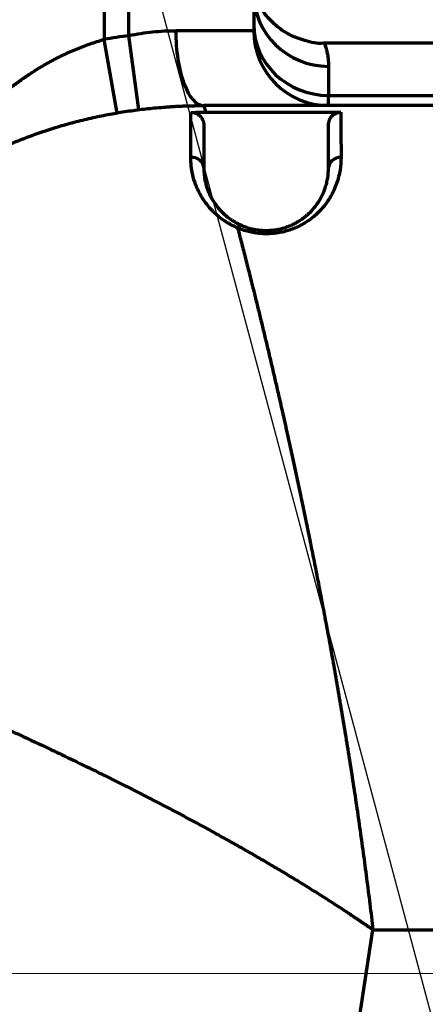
# Model space of a CAD drawing. Header units: millimetres. Extents: x -170 to 6906, y -2212 to 4257.
# Tile 316 of 440: x 4875 to 4908, y 3365 to 3444. Entities that reach past the tile are written whole.
import ezdxf

# ---------------------------------------------------------------- set-up
doc = ezdxf.new("R2010")
doc.units = ezdxf.units.MM
doc.layers.add('1', color=7, linetype='Continuous', true_color=0xffffff)
doc.styles.add('PC_TEXTSTYLE', font='ISOCP.SHX', dxfattribs={"width": 0.707, "bigfont": 'GBCBIG.SHX'})
doc.dimstyles.new('GB_DIMSTYLE', dxfattribs={"dimtxt": 50, "dimasz": 40, "dimexe": 1, "dimexo": 0, "dimgap": 1.5, "dimtad": 1, "dimdec": 1, "dimdsep": 46, "dimtxsty": 'PC_TEXTSTYLE', "dimcen": 0, "dimclrd": 256, "dimclrt": 3, "dimadec": 1, "dimazin": 2, "dimtp": 0.1, "dimtm": 0.1, "dimtfac": 0.71, "dimtdec": 1, "dimtmove": 0, "dimatfit": 3, "dimfxl": 1, "dimtfill": 1, "dimarcsym": 0})

# ---------------------------------------------------------------- blocks, each defined once
blk = doc.blocks.new('*D25')
at = {"color": 0, "lineweight": -2, "transparency": 16777216}
blk.add_line((4947.383, 3217.261), (4828.363, 3661.449), dxfattribs=at)
at = {"lineweight": -2, "transparency": 16777216}
blk.add_arc((5091.35, 2679.97), 1015.102, 107.25788, 142.74212, dxfattribs=at)
at = {"lineweight": 18, "transparency": 16777216}
for points in [[(4788.345, 3655.775), (4792.049, 3642.967), (4828.622, 3660.483)], [(4288.796, 3290.585), (4278.026, 3298.447), (4259.827, 3262.208)]]:
    blk.add_solid(points, dxfattribs=at)
at = {"layer": 'Defpoints', "color": 0, "lineweight": 18, "transparency": 16777216}
for p in [(3750.203, 3619.051), (4609.582, 3573.464), (4947.383, 3217.261), (4635.7, 2999.019), (5227.164, 2173.103)]:
    blk.add_point(p, dxfattribs=at)
at = {"color": 3, "lineweight": 18, "transparency": 16777216, "insert": (4493.911, 3533.2), "char_height": 50, "attachment_point": 5, "rotation": 35, "style": 'PC_TEXTSTYLE', "bg_fill": 3, "box_fill_scale": 1.1, "bg_fill_color": 256, "bg_fill_true_color": 13158600, "bg_fill_transparency": 0}
blk.add_mtext('40°', dxfattribs=at)
blk = doc.blocks.new('*D33')
at = {"color": 0, "lineweight": -2, "transparency": 16777216}
for p, q in [((4751.825, 3164.862), (4751.825, 3764.77)), ((5832.834, 3367.249), (5832.834, 3764.77))]:
    blk.add_line(p, q, dxfattribs=at)
at = {"lineweight": -2, "transparency": 16777216}
blk.add_line((4791.825, 3763.77), (5792.834, 3763.77), dxfattribs=at)
at = {"lineweight": 18, "transparency": 16777216}
for points in [[(4791.825, 3770.437), (4791.825, 3757.104), (4751.825, 3763.77)], [(5792.834, 3770.437), (5792.834, 3757.104), (5832.834, 3763.77)]]:
    blk.add_solid(points, dxfattribs=at)
at = {"layer": 'Defpoints', "color": 0, "lineweight": 18, "transparency": 16777216}
for p in [(5832.834, 3763.77), (5832.834, 3367.249), (4751.825, 3164.862)]:
    blk.add_point(p, dxfattribs=at)
at = {"color": 3, "lineweight": 18, "transparency": 16777216, "insert": (5292.329, 3790.27), "char_height": 50, "attachment_point": 5, "style": 'PC_TEXTSTYLE', "bg_fill": 3, "box_fill_scale": 1.1, "bg_fill_color": 256, "bg_fill_true_color": 13158600, "bg_fill_transparency": 0}
blk.add_mtext('1081', dxfattribs=at)
blk = doc.blocks.new('*D38')
at = {"color": 0, "lineweight": -2, "transparency": 16777216}
for p, q in [((4755.302, 4257.336), (6889.031, 4257.336)), ((4772.437, 1877.862), (6889.031, 1877.862))]:
    blk.add_line(p, q, dxfattribs=at)
at = {"lineweight": -2, "transparency": 16777216}
blk.add_line((6888.031, 1917.862), (6888.031, 4217.336), dxfattribs=at)
at = {"lineweight": 18, "transparency": 16777216}
for points in [[(6881.365, 4217.336), (6894.698, 4217.336), (6888.031, 4257.336)], [(6881.365, 1917.862), (6894.698, 1917.862), (6888.031, 1877.862)]]:
    blk.add_solid(points, dxfattribs=at)
at = {"layer": 'Defpoints', "color": 0, "lineweight": 18, "transparency": 16777216}
for p in [(4755.302, 4257.336), (6888.031, 4257.336), (4772.437, 1877.862)]:
    blk.add_point(p, dxfattribs=at)
at = {"color": 3, "lineweight": 18, "transparency": 16777216, "insert": (6861.526, 3067.599), "char_height": 50, "attachment_point": 5, "rotation": 90, "style": 'PC_TEXTSTYLE', "bg_fill": 3, "box_fill_scale": 1.1, "bg_fill_color": 256, "bg_fill_true_color": 13158600, "bg_fill_transparency": 0}
blk.add_mtext('2379.5', dxfattribs=at)

msp = doc.modelspace()

# ---------------------------------------------------------------- linework, layer by layer
at = {"color": 4, "lineweight": 18}
msp.add_line((5832.817, 3367.319), (4751.825, 3367.319), dxfattribs=at)
at = {"lineweight": 18}
for centre, radius, start, end in [((4755.302, 2404.862), 1852.475, 311.274383, 162.653701), ((3985.039, 2522.612), 1121.305, 16.055797, 102.088982)]:
    msp.add_arc(centre, radius, start, end, dxfattribs=at)
at = {"layer": '1', "color": 0, "linetype": 'Continuous', "lineweight": 70}
for p, q in [((4881.825, 3445.862), (4881.825, 3442.161)), ((4883.825, 3442.469), (4883.825, 3445.862)), ((4893.825, 3445.862), (4893.825, 3442.862)), ((4884.607, 3436.52), (4883.825, 3442.469)), ((4893.825, 3442.862), (4887.575, 3442.862)), ((4882.868, 3436.252), (4881.825, 3442.161)), ((4936.142, 3441.862), (4899.507, 3441.862)), ((4899.825, 3440.006), (4899.825, 3437.677)), ((4899.825, 3437.677), (4935.825, 3437.677)), ((4899.825, 3436.862), (4899.825, 3437.677)), ((4937.825, 3436.862), (4889.825, 3436.862)), ((4897.57, 3333.012), (4903.39, 3370.837)), ((4903.39, 3370.837), (4945.89, 3370.837))]:
    msp.add_line(p, q, dxfattribs=at)
for centre, radius, start, end in [((4889.825, 3396.862), 46, 97.49472, 100.01541), ((4899.825, 3442.862), 6, 180, 270)]:
    msp.add_arc(centre, radius, start, end, dxfattribs=at)
for centre, major_axis, ratio, start_param, end_param in [((4899.825, 3445.862), (6, 0), 0.975904, 3.141593, 4.712389), ((4899.825, 3443.351), (6, 0), 0.945652, 3.141593, 4.712389), ((4889.825, 3442.862), (0, 6), 0.375, 1.570796, 3.141593), ((4888.825, 3431.862), (1, 0), 0.863721, 0, 1.616906), ((4900.825, 3431.862), (-1, 0), 0.859507, 4.708162, 6.283185)]:
    msp.add_ellipse(centre, major_axis=major_axis, ratio=ratio, start_param=start_param, end_param=end_param, dxfattribs=at)
for points, degree, knots in [([(4899.495, 3441.873), (4899.469, 3441.869), (4898.943, 3441.794), (4897.963, 3442.026), (4896.724, 3442.482), (4895.768, 3443.114), (4895.089, 3443.752), (4894.671, 3444.272), (4894.426, 3444.634), (4894.24, 3444.95), (4894.082, 3445.264), (4893.945, 3445.592), (4893.878, 3445.822), (4893.87, 3445.866), (4893.869, 3445.87)], 3, [0, 0, 0, 0, 0.005365, 0.10626, 0.194292, 0.270782, 0.335576, 0.385757, 0.426176, 0.476492, 0.565742, 0.713898, 0.970242, 1, 1, 1, 1]), ([(4883.825, 3442.469), (4884.143, 3442.536), (4884.461, 3442.594), (4885.092, 3442.693), (4885.407, 3442.734), (4886.033, 3442.798), (4886.344, 3442.822), (4886.732, 3442.842), (4886.809, 3442.846), (4886.964, 3442.852), (4887.041, 3442.854), (4887.272, 3442.86), (4887.424, 3442.862), (4887.575, 3442.862)], 3, [0, 0, 0, 0, 0.25, 0.25, 0.5, 0.5, 0.75, 0.75, 0.8125, 0.8125, 0.875, 0.875, 1, 1, 1, 1]), ([(4874.273, 3438.246), (4874.502, 3438.424), (4874.743, 3438.605), (4875.124, 3438.88), (4875.253, 3438.972), (4875.453, 3439.111), (4875.554, 3439.18), (4875.657, 3439.25), (4875.726, 3439.296), (4875.761, 3439.319), (4876.074, 3439.528), (4876.362, 3439.711), (4876.958, 3440.071), (4877.266, 3440.248), (4877.901, 3440.593), (4878.229, 3440.762), (4878.654, 3440.965), (4878.74, 3441.006), (4878.869, 3441.066), (4878.913, 3441.086), (4878.999, 3441.125), (4879.217, 3441.223), (4879.437, 3441.318), (4879.97, 3441.539), (4880.332, 3441.677), (4881.068, 3441.934), (4881.443, 3442.053), (4881.825, 3442.161)], 3, [0, 0, 0, 0, 0.125, 0.125, 0.1875, 0.1875, 0.21875, 0.234375, 0.234375, 0.25, 0.25, 0.375, 0.375, 0.5, 0.5, 0.625, 0.625, 0.65625, 0.65625, 0.671875, 0.671875, 0.6875, 0.75, 0.75, 0.875, 0.875, 1, 1, 1, 1]), ([(4899.482, 3441.862), (4899.482, 3441.862), (4899.482, 3441.862), (4899.482, 3441.862), (4899.485, 3441.852), (4899.5, 3441.813), (4899.511, 3441.783), (4899.539, 3441.706), (4899.555, 3441.657), (4899.593, 3441.541), (4899.613, 3441.473), (4899.656, 3441.319), (4899.701, 3441.145), (4899.742, 3440.933), (4899.779, 3440.701), (4899.795, 3440.576), (4899.818, 3440.306), (4899.825, 3440.161), (4899.825, 3440.006)], 3, [0, 0, 0, 0, 0.001955, 0.001955, 0.126711, 0.126711, 0.251466, 0.251466, 0.376222, 0.376222, 0.500977, 0.500977, 0.625733, 0.750489, 0.750489, 0.875244, 0.875244, 1, 1, 1, 1]), ([(4864.49, 3427.816), (4866.298, 3429.32), (4870.781, 3432.52), (4875.805, 3434.917), (4881.188, 3436.358), (4886.687, 3436.862), (4889.825, 3436.862)], 5, [0, 0, 0, 0, 0, 0, 0.428141, 1, 1, 1, 1, 1, 1]), ([(4888.779, 3432.725), (4888.779, 3432.93), (4888.78, 3433.129), (4888.781, 3433.419), (4888.781, 3433.514), (4888.782, 3433.655), (4888.782, 3433.701), (4888.783, 3433.793), (4888.784, 3434.203), (4888.786, 3434.577), (4888.789, 3435.183), (4888.79, 3435.456), (4888.793, 3435.936), (4888.795, 3436.142), (4888.796, 3436.312)], 3, [0, 0, 0, 0, 0.125, 0.125, 0.1875, 0.1875, 0.21875, 0.21875, 0.25, 0.5, 0.5, 0.75, 0.75, 1, 1, 1, 1]), ([(4888.796, 3436.312), (4888.864, 3436.314), (4888.931, 3436.309), (4889.03, 3436.291), (4889.063, 3436.284), (4889.112, 3436.27), (4889.128, 3436.265), (4889.16, 3436.254), (4889.176, 3436.248), (4889.254, 3436.216), (4889.313, 3436.185), (4889.383, 3436.138), (4889.397, 3436.129), (4889.425, 3436.108), (4889.438, 3436.098), (4889.477, 3436.066), (4889.527, 3436.021), (4889.572, 3435.971), (4889.604, 3435.931), (4889.614, 3435.918), (4889.634, 3435.891), (4889.644, 3435.877), (4889.691, 3435.806), (4889.722, 3435.747), (4889.76, 3435.654), (4889.771, 3435.622), (4889.786, 3435.573), (4889.79, 3435.557), (4889.798, 3435.524), (4889.802, 3435.507), (4889.818, 3435.424), (4889.825, 3435.357), (4889.825, 3435.289)], 3, [0, 0, 0, 0, 0.125, 0.125, 0.1875, 0.1875, 0.21875, 0.21875, 0.25, 0.25, 0.375, 0.375, 0.40625, 0.40625, 0.4375, 0.4375, 0.5, 0.5625, 0.5625, 0.59375, 0.59375, 0.625, 0.625, 0.75, 0.75, 0.8125, 0.8125, 0.84375, 0.84375, 0.875, 0.875, 1, 1, 1, 1]), ([(4899.825, 3435.313), (4899.825, 3435.38), (4899.831, 3435.446), (4899.85, 3435.543), (4899.857, 3435.575), (4899.876, 3435.638), (4899.887, 3435.67), (4899.924, 3435.762), (4899.954, 3435.821), (4900.008, 3435.904), (4900.027, 3435.931), (4900.058, 3435.97), (4900.069, 3435.983), (4900.09, 3436.008), (4900.102, 3436.02), (4900.159, 3436.079), (4900.209, 3436.122), (4900.277, 3436.169), (4900.291, 3436.178), (4900.319, 3436.196), (4900.334, 3436.204), (4900.377, 3436.229), (4900.407, 3436.243), (4900.498, 3436.282), (4900.56, 3436.302), (4900.691, 3436.329), (4900.757, 3436.336), (4900.824, 3436.336)], 3, [0, 0, 0, 0, 0.125, 0.125, 0.1875, 0.1875, 0.25, 0.25, 0.375, 0.375, 0.4375, 0.4375, 0.46875, 0.46875, 0.5, 0.5, 0.625, 0.625, 0.65625, 0.65625, 0.6875, 0.6875, 0.75, 0.75, 0.875, 0.875, 1, 1, 1, 1]), ([(4900.824, 3436.336), (4900.824, 3436.294), (4900.824, 3436.249), (4900.824, 3436.155), (4900.824, 3436.008), (4900.824, 3435.84), (4900.824, 3435.479), (4900.825, 3435.205), (4900.825, 3434.595), (4900.826, 3434.259), (4900.827, 3433.531), (4900.828, 3433.139), (4900.829, 3432.721)], 3, [0, 0, 0, 0, 0.0625, 0.0625, 0.125, 0.25, 0.25, 0.5, 0.5, 0.75, 0.75, 1, 1, 1, 1]), ([(4899.825, 3431.862), (4899.825, 3432.257), (4899.825, 3432.628), (4899.825, 3433.319), (4899.825, 3433.638), (4899.825, 3434.22), (4899.825, 3434.483), (4899.825, 3434.946), (4899.825, 3435.147), (4899.825, 3435.313)], 3, [0, 0, 0, 0, 0.25, 0.25, 0.5, 0.5, 0.75, 0.75, 1, 1, 1, 1]), ([(4889.825, 3435.289), (4889.825, 3435.122), (4889.825, 3434.92), (4889.825, 3434.456), (4889.825, 3434.194), (4889.825, 3433.616), (4889.825, 3433.299), (4889.825, 3432.617), (4889.825, 3432.251), (4889.825, 3431.862)], 3, [0, 0, 0, 0, 0.25, 0.25, 0.5, 0.5, 0.75, 0.75, 1, 1, 1, 1]), ([(4892.534, 3427.068), (4892.34, 3427.149), (4892.155, 3427.237), (4891.934, 3427.356), (4891.891, 3427.38), (4891.804, 3427.429), (4891.677, 3427.504), (4891.556, 3427.581), (4891.32, 3427.739), (4891.173, 3427.848), (4890.894, 3428.074), (4890.763, 3428.19), (4890.609, 3428.339), (4890.578, 3428.369), (4890.518, 3428.43), (4890.489, 3428.46), (4890.402, 3428.552), (4890.346, 3428.613), (4890.183, 3428.798), (4890.083, 3428.922), (4889.896, 3429.172), (4889.809, 3429.298), (4889.648, 3429.552), (4889.574, 3429.679), (4889.471, 3429.871), (4889.438, 3429.935), (4889.375, 3430.063), (4889.345, 3430.127), (4889.259, 3430.317), (4889.208, 3430.444), (4889.068, 3430.82), (4888.995, 3431.068), (4888.881, 3431.557), (4888.841, 3431.797), (4888.789, 3432.268), (4888.778, 3432.499), (4888.779, 3432.725)], 3, [0, 0, 0, 0, 0.0625, 0.0625, 0.078125, 0.078125, 0.09375, 0.125, 0.125, 0.1875, 0.1875, 0.25, 0.25, 0.265625, 0.265625, 0.28125, 0.28125, 0.3125, 0.3125, 0.375, 0.375, 0.4375, 0.4375, 0.5, 0.5, 0.53125, 0.53125, 0.5625, 0.5625, 0.625, 0.625, 0.75, 0.75, 0.875, 0.875, 1, 1, 1, 1]), ([(4900.829, 3432.721), (4900.83, 3432.392), (4900.805, 3432.051), (4900.72, 3431.525), (4900.684, 3431.348), (4900.594, 3430.988), (4900.54, 3430.806), (4900.411, 3430.439), (4900.336, 3430.254), (4900.163, 3429.882), (4900.065, 3429.694), (4899.938, 3429.482), (4899.924, 3429.458), (4899.895, 3429.411), (4899.851, 3429.341), (4899.743, 3429.177), (4899.644, 3429.038), (4899.435, 3428.763), (4899.281, 3428.582), (4899.026, 3428.318), (4898.937, 3428.231), (4898.797, 3428.102), (4898.749, 3428.06), (4898.651, 3427.976), (4898.601, 3427.935), (4898.448, 3427.812), (4898.343, 3427.733), (4898.123, 3427.579), (4898.009, 3427.505), (4897.771, 3427.362), (4897.648, 3427.294), (4897.487, 3427.213), (4897.455, 3427.196), (4897.389, 3427.165), (4897.29, 3427.118), (4897.189, 3427.074), (4897.052, 3427.016), (4896.982, 3426.989), (4896.841, 3426.936), (4896.77, 3426.911), (4896.554, 3426.84), (4896.407, 3426.798), (4896.107, 3426.724), (4895.954, 3426.693), (4895.758, 3426.661), (4895.718, 3426.655), (4895.639, 3426.644), (4895.599, 3426.639), (4895.479, 3426.625), (4895.399, 3426.617), (4895.16, 3426.598), (4894.839, 3426.585), (4894.518, 3426.599), (4894.277, 3426.62), (4894.197, 3426.628), (4894.076, 3426.644), (4894.036, 3426.649), (4893.956, 3426.661), (4893.916, 3426.667), (4893.719, 3426.7), (4893.563, 3426.733), (4893.259, 3426.81), (4893.11, 3426.854), (4892.891, 3426.928), (4892.818, 3426.954), (4892.711, 3426.995), (4892.657, 3427.016), (4892.596, 3427.041), (4892.565, 3427.054), (4892.55, 3427.06), (4892.542, 3427.064), (4892.539, 3427.065), (4892.537, 3427.066), (4892.536, 3427.066), (4892.535, 3427.067)], 3, [0, 0, 0, 0, 0.125, 0.125, 0.1875, 0.1875, 0.25, 0.25, 0.3125, 0.3125, 0.375, 0.375, 0.382812, 0.382812, 0.390625, 0.40625, 0.4375, 0.4375, 0.5, 0.5, 0.53125, 0.53125, 0.546875, 0.546875, 0.5625, 0.5625, 0.59375, 0.59375, 0.625, 0.625, 0.65625, 0.65625, 0.664062, 0.664062, 0.671875, 0.6875, 0.6875, 0.703125, 0.703125, 0.71875, 0.71875, 0.75, 0.75, 0.78125, 0.78125, 0.789062, 0.789062, 0.796875, 0.796875, 0.8125, 0.8125, 0.84375, 0.875, 0.875, 0.890625, 0.890625, 0.898437, 0.898437, 0.90625, 0.90625, 0.9375, 0.9375, 0.96875, 0.96875, 0.984375, 0.984375, 0.992187, 0.996094, 0.998047, 0.999023, 0.999512, 0.999756, 0.999756, 1, 1, 1, 1]), ([(4889.825, 3431.862), (4889.825, 3431.685), (4889.834, 3431.503), (4889.875, 3431.131), (4889.906, 3430.941), (4889.995, 3430.553), (4890.052, 3430.356), (4890.161, 3430.055), (4890.202, 3429.954), (4890.269, 3429.801), (4890.304, 3429.724), (4890.342, 3429.647), (4890.368, 3429.596), (4890.381, 3429.57), (4890.448, 3429.441), (4890.507, 3429.338), (4890.634, 3429.132), (4890.703, 3429.029), (4890.852, 3428.824), (4890.932, 3428.722), (4891.062, 3428.569), (4891.107, 3428.518), (4891.177, 3428.442), (4891.201, 3428.417), (4891.249, 3428.367), (4891.274, 3428.341), (4891.4, 3428.217), (4891.507, 3428.118), (4891.736, 3427.927), (4891.859, 3427.833), (4892.056, 3427.698), (4892.124, 3427.653), (4892.23, 3427.588), (4892.266, 3427.566), (4892.339, 3427.523), (4892.376, 3427.502), (4892.49, 3427.439), (4892.568, 3427.399), (4892.729, 3427.321), (4892.811, 3427.284), (4892.897, 3427.248)], 3, [0, 0, 0, 0, 0.125, 0.125, 0.25, 0.25, 0.375, 0.375, 0.4375, 0.4375, 0.46875, 0.484375, 0.484375, 0.5, 0.5, 0.5625, 0.5625, 0.625, 0.625, 0.6875, 0.6875, 0.71875, 0.71875, 0.734375, 0.734375, 0.75, 0.75, 0.8125, 0.8125, 0.875, 0.875, 0.90625, 0.90625, 0.921875, 0.921875, 0.9375, 0.9375, 0.96875, 0.96875, 1, 1, 1, 1]), ([(4892.897, 3427.248), (4892.957, 3427.223), (4893.019, 3427.199), (4893.144, 3427.152), (4893.207, 3427.13), (4893.399, 3427.067), (4893.53, 3427.03), (4893.799, 3426.966), (4893.936, 3426.939), (4894.113, 3426.913), (4894.148, 3426.908), (4894.219, 3426.898), (4894.327, 3426.886), (4894.434, 3426.877), (4894.648, 3426.863), (4894.791, 3426.86), (4895.005, 3426.865), (4895.077, 3426.868), (4895.184, 3426.875), (4895.22, 3426.877), (4895.292, 3426.883), (4895.327, 3426.887), (4895.398, 3426.895), (4895.433, 3426.899), (4895.504, 3426.908), (4895.609, 3426.923), (4895.711, 3426.941), (4895.914, 3426.98), (4896.045, 3427.011), (4896.302, 3427.083), (4896.427, 3427.124), (4896.579, 3427.18), (4896.609, 3427.191), (4896.669, 3427.214), (4896.758, 3427.25), (4896.845, 3427.288), (4897.014, 3427.365), (4897.121, 3427.419), (4897.329, 3427.532), (4897.428, 3427.592), (4897.62, 3427.714), (4897.712, 3427.778), (4897.844, 3427.876), (4897.888, 3427.909), (4897.973, 3427.977), (4898.014, 3428.011), (4898.096, 3428.08), (4898.135, 3428.114), (4898.213, 3428.184), (4898.25, 3428.219), (4898.361, 3428.325), (4898.431, 3428.397), (4898.63, 3428.613), (4898.75, 3428.759), (4898.912, 3428.981), (4898.964, 3429.055), (4899.037, 3429.167), (4899.061, 3429.205), (4899.107, 3429.28), (4899.129, 3429.317), (4899.237, 3429.503), (4899.312, 3429.651), (4899.445, 3429.945), (4899.503, 3430.09), (4899.602, 3430.377), (4899.643, 3430.519), (4899.713, 3430.799), (4899.74, 3430.937), (4899.806, 3431.345), (4899.825, 3431.608), (4899.825, 3431.862)], 3, [0, 0, 0, 0, 0.015625, 0.015625, 0.03125, 0.03125, 0.0625, 0.0625, 0.09375, 0.09375, 0.101562, 0.101562, 0.109375, 0.125, 0.125, 0.15625, 0.15625, 0.171875, 0.171875, 0.179687, 0.179687, 0.1875, 0.1875, 0.195312, 0.195312, 0.203125, 0.21875, 0.21875, 0.25, 0.25, 0.28125, 0.28125, 0.289062, 0.289062, 0.296875, 0.3125, 0.3125, 0.34375, 0.34375, 0.375, 0.375, 0.40625, 0.40625, 0.421875, 0.421875, 0.4375, 0.4375, 0.453125, 0.453125, 0.46875, 0.46875, 0.5, 0.5, 0.5625, 0.5625, 0.59375, 0.59375, 0.609375, 0.609375, 0.625, 0.625, 0.6875, 0.6875, 0.75, 0.75, 0.8125, 0.8125, 0.875, 0.875, 1, 1, 1, 1]), ([(4892.897, 3427.248), (4892.885, 3427.253), (4892.871, 3427.257), (4892.853, 3427.259), (4892.848, 3427.259), (4892.845, 3427.259), (4892.843, 3427.259), (4892.835, 3427.259), (4892.828, 3427.259), (4892.794, 3427.255), (4892.765, 3427.246), (4892.726, 3427.226), (4892.718, 3427.222), (4892.702, 3427.213), (4892.694, 3427.208), (4892.67, 3427.192), (4892.653, 3427.179), (4892.603, 3427.139), (4892.57, 3427.106), (4892.535, 3427.068)], 3, [0, 0, 0, 0, 0.125, 0.15625, 0.171875, 0.171875, 0.1875, 0.1875, 0.25, 0.25, 0.5, 0.5, 0.5625, 0.5625, 0.625, 0.625, 0.75, 0.75, 1, 1, 1, 1]), ([(4849.825, 3396.862), (4849.826, 3396.861), (4851.051, 3396.427), (4855.293, 3394.869), (4863.412, 3391.679), (4875.648, 3386.314), (4886.568, 3380.942), (4893.775, 3376.986), (4898.905, 3373.854), (4902.134, 3371.705), (4903.39, 3370.837)], 5, [0, 0, 0, 0, 0, 0, 0.249882, 0.499921, 0.624941, 0.749961, 0.899984, 1, 1, 1, 1, 1, 1])]:
    msp.add_open_spline(points, degree=degree, knots=knots, dxfattribs=at)
for points, degree in [([(4888.796, 3436.312), (4889.191, 3436.324), (4889.587, 3436.33), (4889.983, 3436.33)], 3), ([(4889.825, 3436.862), (4889.825, 3436.862), (4889.841, 3436.807), (4889.873, 3436.7), (4889.921, 3436.54), (4889.983, 3436.33)], 5), ([(4889.983, 3436.33), (4893.597, 3436.332), (4897.21, 3436.334), (4900.824, 3436.336)], 3), ([(4892.535, 3427.067), (4894.407, 3419.907), (4896.855, 3409.901), (4899.452, 3397.853), (4901.773, 3384.564), (4903.39, 3370.837)], 5)]:
    msp.add_open_spline(points, degree=degree, dxfattribs=at)

# ---------------------------------------------------------------- next in the draw order: dimensions: what is measured, and where the dimension line sits
at = {"lineweight": 18}
dim = msp.add_angular_dim_2l(base=(4609.582, 3573.464), line1=((5227.164, 2173.103), (4947.383, 3217.261)), line2=((3750.203, 3619.051), (4635.7, 2999.019)), dimstyle='GB_DIMSTYLE', dxfattribs=at)
dim.commit()
dim.dimension.update_dxf_attribs({"geometry": '*D25', "text_midpoint": (4493.911, 3533.2)})

# ---------------------------------------------------------------- next in the draw order: dimensions: what is measured, and where the dimension line sits
dim = msp.add_linear_dim(base=(5832.834, 3763.77), p1=(4751.825, 3164.862), p2=(5832.834, 3367.249), dimstyle='GB_DIMSTYLE', dxfattribs=at)
dim.commit()
dim.dimension.update_dxf_attribs({"geometry": '*D33', "text_midpoint": (5292.329, 3790.27)})

# ---------------------------------------------------------------- next in the draw order: dimensions: what is measured, and where the dimension line sits
dim = msp.add_linear_dim(base=(6888.031, 4257.336), p1=(4772.437, 1877.862), p2=(4755.302, 4257.336), angle=90, dimstyle='GB_DIMSTYLE', dxfattribs=at)
dim.commit()
dim.dimension.update_dxf_attribs({"geometry": '*D38', "text_midpoint": (6861.526, 3067.599)})

doc.saveas('drawing.dxf')
